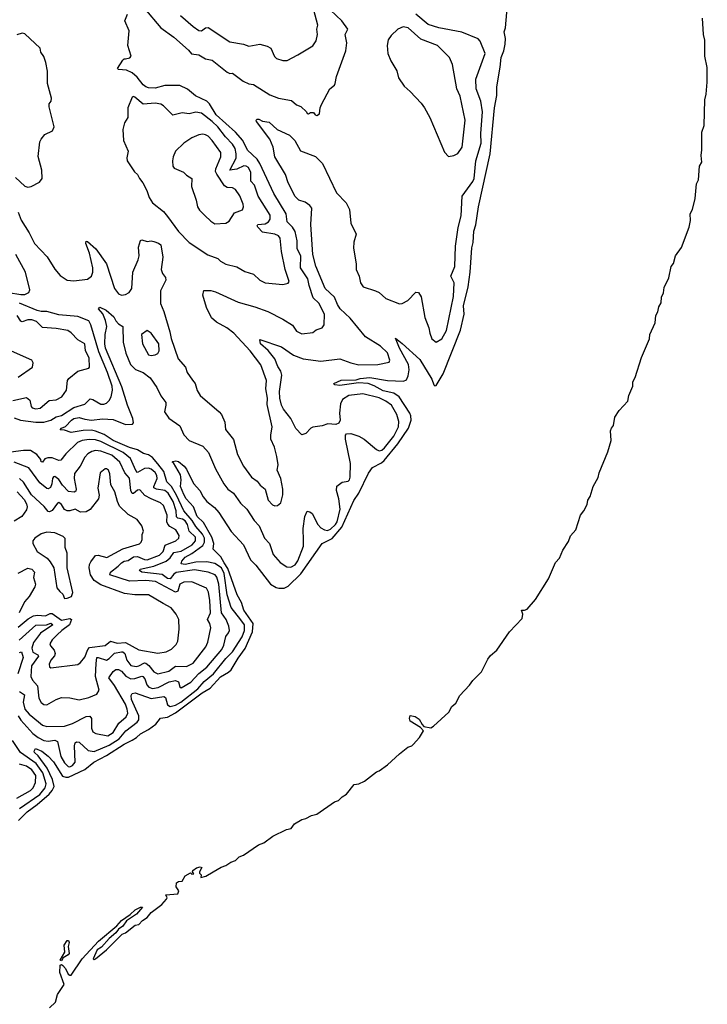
# Model space of a CAD drawing. Extents: x 1550320 to 1685906, y 509093 to 640511.
# Tile 276 of 532: x 1680046 to 1685113, y 513290 to 520544. Entities that reach past the tile are written whole.
import ezdxf

# ---------------------------------------------------------------- set-up
doc = ezdxf.new("R2010")
doc.units = 0

msp = doc.modelspace()

# ---------------------------------------------------------------- linework, layer by layer
at = {"layer": '0CON20XD'}
for points in [[(1680965, 520626), (1681085.5, 520485), (1681180.8, 520415), (1681289.5, 520319.5), (1681312.5, 520292.5), (1681365, 520284.5), (1681415, 520257.1), (1681463.1, 520245), (1681575, 520157.5), (1681595, 520148.8), (1681615, 520150), (1681692, 520092), (1681735, 520071.5), (1681767.5, 520067.5), (1681888, 519992), (1681953.3, 519965), (1682048.3, 519948.3), (1682085, 519917.5), (1682116.7, 519905), (1682160, 519865), (1682165, 519852.5), (1682175, 519850), (1682188.3, 519861.7), (1682211.7, 519861.7), (1682223.3, 519843.3), (1682235, 519837.5), (1682255, 519850), (1682260, 519895), (1682270.5, 519919.5), (1682331.4, 520035), (1682365, 520062.5), (1682370, 520075), (1682379.2, 520125), (1682448.1, 520315), (1682455.7, 520375), (1682444.4, 520435), (1682463.1, 520475), (1682418.6, 520535), (1682295.4, 520655)], [(1683365.7, 518685), (1683376.9, 518863.1), (1683386.7, 518903.3), (1683393.4, 518986.6), (1683407.9, 519032.1), (1683427.8, 519165), (1683511.9, 519555), (1683545.7, 519894.3), (1683561.3, 519985), (1683561.2, 520048.8), (1683587.5, 520195), (1683594, 520265), (1683612.7, 520315), (1683623.8, 520363.8), (1683625.4, 520405), (1683616.7, 520455), (1683624.7, 520485), (1683639.4, 520655)], [(1680778.4, 515245), (1680827.1, 515305), (1680910.3, 515369.7), (1680923.3, 515386.7), (1680922.7, 515415), (1680870.8, 515535), (1680866.9, 515565), (1680875, 515580), (1680895.7, 515584.3), (1681015, 515542.9), (1681109, 515559), (1681119.3, 515549.3), (1681135, 515496.5), (1681155, 515485.3), (1681195, 515493.4), (1681234.4, 515515), (1681357.4, 515615), (1681405, 515667.7), (1681475, 515724), (1681565, 515836.8), (1681615, 515887.2), (1681685, 515998), (1681703.3, 516045), (1681703.3, 516085), (1681675, 516123.6), (1681603, 516213), (1681575, 516307.5), (1681553.8, 516465), (1681532.8, 516505), (1681485, 516536.8), (1681425, 516550), (1681345, 516548), (1681265, 516531.2), (1681236.9, 516535), (1681240.8, 516555), (1681265.3, 516585), (1681315, 516611.6), (1681395, 516669.6), (1681408.5, 516695), (1681407.9, 516725), (1681392.9, 516755), (1681345, 516811.1), (1681317.1, 516855), (1681255.2, 516925), (1681202.3, 517042.3), (1681165, 517105.6), (1681129.6, 517139.6), (1681107.6, 517215), (1681065, 517273.3), (1681025, 517317.9), (1680995, 517338.3), (1680957.8, 517347.8), (1680914.8, 517374.8), (1680855, 517392.6), (1680735, 517444.1), (1680668.7, 517488.7), (1680605, 517512.2), (1680575, 517519.6), (1680512.8, 517517.2), (1680425, 517502.1), (1680375, 517521.2), (1680343.8, 517523.8), (1680353.3, 517535), (1680383.3, 517546.7), (1680427.5, 517595), (1680445, 517605.4), (1680485, 517614.4), (1680525, 517601.4), (1680575, 517594.5), (1680655, 517604.1), (1680735, 517598.4), (1680825, 517562), (1680876.8, 517563.2), (1680885.5, 517575), (1680879.4, 517605), (1680839.8, 517705), (1680798.2, 517838.2), (1680678.8, 518125), (1680673.9, 518156.1), (1680676.7, 518225), (1680686.8, 518285), (1680678.1, 518328.1), (1680658.2, 518378.2), (1680627.8, 518415), (1680635.4, 518425.4), (1680684, 518404), (1680740, 518355), (1680753.8, 518325), (1680775, 518303.3), (1680806.2, 518285), (1680807.8, 518167.8), (1680828, 518088), (1680863.1, 518005), (1680898.3, 517968.3), (1680956.5, 517945), (1681007.5, 517905), (1681056, 517835), (1681085, 517772.9), (1681121.9, 517725), (1681123.3, 517705), (1681112, 517655), (1681145, 517608), (1681225, 517551.4), (1681255.6, 517485.6), (1681295, 517444), (1681395, 517401.9), (1681436.5, 517356.5), (1681488.9, 517235), (1681548.9, 517125), (1681580.8, 517085), (1681622, 517055), (1681671.7, 516981.7), (1681718.8, 516938.8), (1681773.6, 516853.6), (1681809.5, 516815), (1681850.5, 516725), (1681885.4, 516685), (1681914.4, 516604.4), (1681965, 516545.5), (1682015, 516512.3), (1682045, 516511.8), (1682075, 516527.5), (1682095, 516556.7), (1682137.6, 516665), (1682136.4, 516706.4), (1682133.6, 516795), (1682146.5, 516885), (1682165, 516924), (1682185, 516918.1), (1682201.1, 516905), (1682242.9, 516825), (1682265, 516800), (1682290.8, 516785), (1682315, 516781.7), (1682335, 516790.3), (1682372, 516825), (1682385, 516845.5), (1682407.2, 516937.2), (1682398.5, 517015), (1682381.5, 517075), (1682383.3, 517106.7), (1682422, 517138), (1682465.8, 517145), (1682475.5, 517155), (1682480.8, 517175), (1682482.5, 517275), (1682445.7, 517455), (1682447.7, 517482.3), (1682455, 517493.3), (1682485, 517495.8), (1682545, 517476.7), (1682585, 517453.5), (1682675, 517377.1), (1682695, 517367.7), (1682715, 517373.2), (1682735, 517390.7), (1682802.8, 517475), (1682836.4, 517545), (1682840.7, 517585), (1682824.8, 517634.8), (1682785, 517704.4), (1682743.8, 517735), (1682695, 517757.5), (1682575, 517787.8), (1682472, 517775), (1682423.5, 517745), (1682410.4, 517715), (1682402, 517645), (1682407.1, 517595), (1682398, 517572), (1682375, 517561.2), (1682315.7, 517565.7), (1682275, 517552.5), (1682205, 517542.2), (1682190.8, 517535), (1682155.5, 517494.5), (1682125, 517486.2), (1682081.2, 517531.2), (1682043.3, 517605), (1681990, 517675), (1681975.7, 517705), (1681962.7, 517755), (1681960, 517805), (1681978.6, 517925), (1681970.9, 517955), (1681949.2, 517989.2), (1681925.8, 518045.8), (1681876.5, 518106.5), (1681820.6, 518155), (1681815, 518187.5), (1681975, 518134.4), (1682062.6, 518072.6), (1682134.4, 518045.6), (1682265, 518028.7), (1682405, 518046.9), (1682485, 518015.3), (1682545, 518001.6), (1682685.3, 518004.7), (1682768.2, 518021.8), (1682774, 518036), (1682755, 518089.4), (1682705, 518137.8), (1682595, 518206.7), (1682482, 518345), (1682408.1, 518415), (1682387.7, 518445), (1682365, 518500), (1682297.2, 518565), (1682227.8, 518727.8), (1682205.4, 518815), (1682190.9, 519035), (1682199.4, 519155), (1682184.6, 519174.6), (1682150.6, 519200.6), (1682103.8, 519215), (1682075, 519241.2), (1682025, 519341.2), (1682004.5, 519404.5), (1681926, 519535), (1681914, 519605), (1681890, 519665), (1681791.2, 519795), (1681787.5, 519805), (1681795, 519812.5), (1681808.3, 519811.7), (1681835, 519797.5), (1681885, 519790), (1681942.5, 519735), (1682035, 519693.1), (1682072.9, 519655), (1682115, 519578.1), (1682225, 519535.7), (1682276.6, 519485), (1682379.3, 519269.3), (1682451.4, 519195), (1682476.1, 519146.1), (1682486.2, 519045), (1682524.5, 518965), (1682507.3, 518905), (1682505, 518860), (1682524.5, 518745), (1682525.4, 518705), (1682547.5, 518655), (1682556.7, 518605), (1682575.8, 518575), (1682667.8, 518547.8), (1682695.4, 518535.4), (1682745, 518490), (1682845, 518451.2), (1682865, 518453.3), (1682905, 518476.7), (1682965, 518536.7), (1682985, 518533.3), (1683005, 518502.5), (1683030.9, 518350.9), (1683060.8, 518275), (1683067.1, 518235), (1683083, 518193), (1683115, 518167.5), (1683155.9, 518194.1), (1683191.9, 518255), (1683243.3, 518505), (1683246.9, 518605), (1683223.8, 518655), (1683251.1, 518725), (1683258.1, 518875), (1683276.5, 519013.5), (1683298.3, 519098.3), (1683305.8, 519245), (1683385, 519352.2), (1683395, 519374.2), (1683406.6, 519505), (1683445.2, 519634.8), (1683444.3, 519705.7), (1683456.3, 519865), (1683444.7, 519945), (1683408.7, 520035), (1683406.2, 520105), (1683476.5, 520295), (1683438.6, 520385), (1683423.2, 520403.2), (1683303.2, 520453.2), (1683135, 520485.3), (1683055, 520508.2), (1682965.8, 520585)], [(1680775, 518525.7), (1680795, 518515.6), (1680825, 518518.5), (1680852.9, 518535), (1680871.8, 518565), (1680879.4, 518685), (1680918.9, 518775), (1680925.6, 518805), (1680920.4, 518869.6), (1680935, 518917.5), (1680945, 518923.3), (1680985, 518910), (1681015, 518914), (1681035, 518910), (1681069.1, 518899.1), (1681085, 518886.7), (1681100.8, 518795), (1681089.2, 518705), (1681098, 518675), (1681120.8, 518645), (1681123.1, 518625), (1681083.2, 518546.8), (1681083.5, 518453.5), (1681107.8, 518395), (1681153.3, 518245), (1681161.4, 518195), (1681212.9, 518045), (1681267.1, 517985), (1681280.5, 517945), (1681318.9, 517888.9), (1681338.5, 517865), (1681353, 517813), (1681374.6, 517774.6), (1681516.4, 517656.4), (1681532, 517635), (1681558.5, 517578.5), (1681563.1, 517525), (1681621.3, 517451.3), (1681651.3, 517341.3), (1681695, 517254.3), (1681753.7, 517173.7), (1681795, 517144.2), (1681818, 517115), (1681854, 517085), (1681877.3, 517005), (1681909.2, 516969.2), (1681925, 516962.7), (1681945, 516964.5), (1681970.6, 516985), (1681985.4, 517044.6), (1681985.4, 517085), (1681969.5, 517165), (1681942.5, 517225), (1681949.4, 517265), (1681940.9, 517325), (1681923.6, 517395), (1681896.9, 517455), (1681896.6, 517483.4), (1681905.9, 517545), (1681870.3, 517710.3), (1681870.7, 517755), (1681860, 517825), (1681863.3, 517885), (1681822.1, 518002.1), (1681744.7, 518105), (1681624.7, 518235), (1681571.5, 518275), (1681495, 518316.1), (1681458.5, 518348.5), (1681423.3, 518425), (1681396.5, 518515), (1681401.7, 518548.3), (1681455, 518548.5), (1681488.8, 518538.8), (1681655, 518463.5), (1681779.4, 518429.4), (1681875.4, 518395.4), (1681985, 518337.8), (1682055, 518292.9), (1682085, 518248.6), (1682125, 518230), (1682205, 518238.8), (1682230.8, 518259.2), (1682275, 518273.8), (1682290, 518295), (1682292.5, 518375), (1682249.6, 518455), (1682208.9, 518495), (1682178.6, 518585), (1682169.6, 518635), (1682115.9, 518715), (1682117.1, 518805), (1682091.6, 518855), (1682091.6, 518915), (1682076.6, 518985), (1682056.9, 519016.9), (1682017.5, 519055), (1682008.2, 519115), (1681917.6, 519265), (1681815.8, 519485), (1681795.8, 519515.8), (1681725, 519583.1), (1681689, 519655), (1681635.5, 519715.5), (1681492.7, 519842.7), (1681445, 519924.7), (1681425.7, 519945), (1681342.2, 519982.2), (1681282.3, 520032.3), (1681225, 520060.7), (1681115, 520058.8), (1681045, 520040.6), (1680995, 520042.2), (1680975, 520049.1), (1680955, 520063.4), (1680911.2, 520121.2), (1680875, 520152.9), (1680832.7, 520172.7), (1680775, 520176.7), (1680766.7, 520185), (1680805, 520246.2), (1680815, 520255.8), (1680825, 520256), (1680857.7, 520262.3), (1680867.5, 520275), (1680843.7, 520353.7), (1680852.5, 520462.5), (1680820, 520535), (1680840, 520585)], [(1681231.6, 520575), (1681323.2, 520493.2), (1681365, 520464.7), (1681385, 520462), (1681415, 520485.6), (1681435, 520487.9), (1681595, 520381.9), (1681695, 520364.5), (1681735, 520350), (1681815, 520363.3), (1681870, 520350), (1681895.8, 520335.8), (1681924.4, 520274.4), (1681938.3, 520258.3), (1681985.9, 520244.1), (1682015.8, 520244.2), (1682095.7, 520284.3), (1682205, 520352), (1682230.9, 520389.1), (1682240, 520435), (1682235.6, 520474.4), (1682242.9, 520505), (1682214.3, 520614.3)], [(1680266, 513265), (1680310.8, 513305), (1680325, 513363.3), (1680373.1, 513435), (1680342.9, 513525), (1680345, 513578), (1680355, 513582.5), (1680365, 513576.1), (1680384.2, 513555), (1680401.9, 513511.9), (1680415, 513504), (1680424.1, 513505.9), (1680506.2, 513625), (1680625.8, 513755), (1680760.9, 513869.1), (1680795, 513906.9), (1680859.2, 513950.8), (1680896.7, 513985), (1680935, 514006), (1680950, 514005), (1680905.9, 513954.1), (1680847.5, 513915), (1680833.9, 513906.1), (1680805, 513866.2), (1680775, 513843.3), (1680755, 513816), (1680704.4, 513775.6), (1680647.8, 513712.2), (1680617.6, 513692.4), (1680587.5, 513625), (1680595, 513620), (1680605, 513624), (1680685, 513691.5), (1680802, 513808), (1680825, 513816), (1680897.9, 513872.1), (1680925, 513879.2), (1680952, 513908), (1680985, 513930), (1681013.8, 513966.2), (1681094.2, 514025), (1681128.8, 514065), (1681132.5, 514075), (1681123.3, 514096.7), (1681210, 514105), (1681219.2, 514125), (1681198.1, 514155), (1681201.9, 514185), (1681215, 514195.8), (1681242.5, 514197.5), (1681265, 514236.2), (1681305, 514257.5), (1681315, 514250), (1681328.3, 514251.7), (1681320, 514265), (1681322.5, 514275), (1681347.5, 514295), (1681375, 514303.3), (1681387.5, 514297.5), (1681370, 514265), (1681370, 514255), (1681382.5, 514245), (1681380, 514225), (1681418, 514235), (1681472, 514265), (1681530.2, 514299.8), (1681565, 514312.1), (1681602.1, 514337.9), (1681635, 514350.5), (1681663.6, 514376.4), (1681695, 514389.1), (1681805, 514465.8), (1681845, 514480), (1681911, 514529), (1682011.1, 514578.9), (1682045.4, 514585), (1682071, 514619), (1682125, 514652.2), (1682155, 514659.6), (1682195, 514680.5), (1682235, 514689.7), (1682365, 514781.7), (1682395, 514791.4), (1682422.4, 514817.6), (1682455, 514837.2), (1682510.3, 514909.7), (1682545.2, 514914.8), (1682585.8, 514934.2), (1682675, 515003.2), (1682695, 515010.8), (1682755.9, 515054.1), (1682843.8, 515135), (1682904.8, 515185.2), (1682934.3, 515195), (1682945.2, 515204.8), (1682992.1, 515255), (1683021.1, 515305), (1682999.7, 515329.7), (1682922.5, 515375), (1682918.1, 515395), (1682923.1, 515416.9), (1682959.5, 515409.5), (1682989.8, 515389.8), (1683010.5, 515350.5), (1683025, 515337.9), (1683075, 515326.5), (1683095, 515338.8), (1683208.4, 515441.6), (1683231.1, 515485), (1683260.5, 515509.5), (1683290.3, 515565), (1683359.6, 515640.4), (1683385, 515676.8), (1683449.5, 515740.5), (1683495, 515833.6), (1683515, 515860.4), (1683561.2, 515898.8), (1683656.2, 516035), (1683748.2, 516131.8), (1683753.4, 516163.4), (1683742.5, 516195), (1683765, 516193.1), (1683785, 516202.2), (1683846.7, 516273.3), (1683943.3, 516425), (1683994.7, 516545), (1684022.9, 516577.1), (1684048, 516635), (1684090.4, 516699.6), (1684105, 516740.6), (1684143.4, 516786.6), (1684178.9, 516895), (1684203.3, 516925), (1684227.5, 516972.5), (1684233, 517005), (1684248.5, 517031.5), (1684270.5, 517105), (1684307.7, 517172.3), (1684315, 517205.6), (1684379.8, 517360.2), (1684403.8, 517445), (1684399.6, 517515), (1684406.5, 517535), (1684420.4, 517555), (1684430.6, 517615), (1684462.9, 517665), (1684525.8, 517734.2), (1684534.3, 517775), (1684564.7, 517845), (1684563.7, 517876.3), (1684581.1, 517908.9), (1684627.7, 518055), (1684686.4, 518193.6), (1684690, 518225), (1684728.5, 518311.5), (1684733.2, 518365), (1684747.6, 518392.4), (1684755, 518430), (1684771.4, 518458.6), (1684775, 518500), (1684788.7, 518531.3), (1684795, 518571.4), (1684828.2, 518641.8), (1684845.5, 518725), (1684862.6, 518747.4), (1684877.8, 518805), (1684922.5, 518865), (1684978.8, 519015), (1684989.3, 519065), (1684986.9, 519115), (1685002.9, 519147.1), (1685022.1, 519227.9), (1685032.8, 519335), (1685048.2, 519365), (1685055, 519464), (1685071.2, 519495), (1685066.4, 519545), (1685073.3, 519585), (1685073.4, 519715), (1685088.9, 519765), (1685093.7, 519955), (1685104.2, 519995), (1685112.1, 520085), (1685112.6, 520192.6), (1685093.5, 520275), (1685093.2, 520393.2), (1685084.7, 520435), (1685077.1, 520555)], [(1680015, 519381.1), (1680085, 519318), (1680105, 519311.2), (1680130, 519315), (1680193, 519347), (1680212.5, 519375), (1680210, 519435), (1680182.7, 519537.3), (1680194, 519645), (1680203.3, 519665), (1680232.3, 519697.7), (1680287.5, 519725), (1680298.8, 519755), (1680263, 519903), (1680264.3, 519925.7), (1680278, 519945), (1680281.4, 519965), (1680251.8, 520075), (1680251.6, 520165), (1680238.5, 520228.5), (1680222.6, 520272.6), (1680202, 520305), (1680196.7, 520335), (1680085, 520441.4), (1680065, 520444.2), (1680025, 520432.9)], [(1683205, 519537.5), (1683245, 519543.3), (1683275, 519558.8), (1683306.7, 519605), (1683328.8, 519805), (1683290.7, 519980.7), (1683266.7, 520035), (1683234, 520215), (1683214, 520265), (1683125.4, 520355.4), (1683000.6, 520400.6), (1682907.5, 520485), (1682871.7, 520491.7), (1682832.9, 520475), (1682782.9, 520427.1), (1682761.9, 520395), (1682752.9, 520355), (1682759.2, 520295), (1682780.9, 520240.9), (1682825, 520166.7), (1682838, 520115), (1682880, 520055), (1682923.8, 520015), (1683005, 519928.8), (1683029.2, 519895), (1683068, 519825), (1683175, 519567.5), (1683205, 519537.5)], [(1681985, 518593.3), (1682025, 518604), (1682031.2, 518615), (1682002.1, 518705), (1681976, 518836), (1681966.2, 518935), (1681951.9, 518951.9), (1681925, 518964.7), (1681835, 518979.7), (1681801.1, 519015), (1681796.7, 519025), (1681801.2, 519035), (1681855, 519040.6), (1681879.7, 519055), (1681891.2, 519075), (1681891.1, 519105), (1681803.5, 519245), (1681776.3, 519326.3), (1681749.3, 519355), (1681749.1, 519419.1), (1681730.7, 519455), (1681715, 519466.4), (1681697.3, 519467.3), (1681645, 519442.8), (1681594.2, 519435), (1681639.8, 519525), (1681641.3, 519555), (1681633.3, 519595), (1681615, 519627.4), (1681562.1, 519682.1), (1681505, 519754.7), (1681464.7, 519795), (1681385, 519855.3), (1681345, 519862.7), (1681295, 519851.8), (1681242.6, 519857.4), (1681175, 519841.5), (1681105, 519910.8), (1681085, 519923.1), (1681045, 519928.8), (1680955, 519921.4), (1680895, 519974), (1680885, 519978), (1680875, 519972.5), (1680843.9, 519896.1), (1680841.9, 519825), (1680819.2, 519785), (1680805.8, 519735), (1680810.6, 519655), (1680845.6, 519575), (1680835.8, 519525.8), (1680838.6, 519505), (1680893, 519423), (1680914.2, 519405), (1680927.5, 519375), (1680952.2, 519342.2), (1680982.9, 519285), (1681000, 519235), (1681024, 519195), (1681105, 519130), (1681134.6, 519094.6), (1681215.6, 518985), (1681295, 518903.8), (1681431.4, 518811.4), (1681505, 518783.8), (1681525, 518764.2), (1681565, 518744.4), (1681645, 518722.9), (1681705, 518690), (1681768.9, 518668.9), (1681815, 518624.3), (1681854.5, 518604.5), (1681985, 518593.3)], [(1681485, 519041.4), (1681565, 519044.2), (1681589.1, 519060.9), (1681627.6, 519122.4), (1681687.4, 519142.6), (1681694.4, 519165), (1681691.8, 519185), (1681667.1, 519247.1), (1681635, 519294), (1681614.5, 519304.5), (1681575, 519308.5), (1681555, 519319.1), (1681497.5, 519407.5), (1681489.7, 519425), (1681490.4, 519445), (1681528.8, 519535), (1681529.1, 519565), (1681465, 519653.3), (1681435, 519685.5), (1681415, 519696.5), (1681395, 519701.1), (1681365, 519695.6), (1681315.5, 519674.5), (1681254.6, 519635.4), (1681194.5, 519575.5), (1681175.8, 519535), (1681171.4, 519505), (1681174.2, 519465), (1681185, 519450), (1681252.1, 519422.1), (1681275, 519399.2), (1681314.2, 519375), (1681312, 519315), (1681347.1, 519215), (1681355.6, 519165), (1681370.6, 519140.6), (1681410.8, 519100.8), (1681455, 519059.4), (1681485, 519041.4)], [(1680035, 519127.1), (1680056.6, 519066.6), (1680115, 518972.9), (1680154.8, 518894.8), (1680247.5, 518797.5), (1680305, 518705.4), (1680345, 518659.4), (1680395, 518624.1), (1680445, 518620), (1680545, 518633.6), (1680574.7, 518655.3), (1680585.3, 518684.7), (1680585.9, 518715), (1680561.1, 518825), (1680533.1, 518895), (1680535, 518912.5), (1680545, 518911.2), (1680605.8, 518855.8), (1680684.7, 518745), (1680744.2, 518564.2), (1680775, 518525.7)], [(1679964.6, 518535.4), (1680055, 518519.1), (1680085, 518519.6), (1680114.4, 518535), (1680121.5, 518555), (1680088.7, 518685), (1680016.9, 518815)], [(1680036.2, 514643.8), (1680101.9, 514708.1), (1680175, 514762), (1680261.9, 514838.1), (1680285.2, 514865), (1680300.5, 514895), (1680287.4, 514947.4), (1680249.2, 515029.2), (1680181.8, 515121.8), (1680153.8, 515145), (1680152.5, 515155), (1680163.3, 515175), (1680208.6, 515155), (1680255, 515118.9), (1680295, 515075.3), (1680362.1, 514972.1), (1680385, 514962.5), (1680405, 514963.5), (1680525, 515020.4), (1680592.2, 515075), (1680686.2, 515123.8), (1680815, 515206.2), (1680875, 515235.3), (1680905.4, 515254.6), (1680935, 515283.4), (1680995.6, 515315.6), (1681049.1, 515355), (1681082.3, 515397.7), (1681135, 515405.9), (1681195, 515437.6), (1681391.4, 515585), (1681450.4, 515619.6), (1681525, 515702.2), (1681585, 515737.2), (1681603.7, 515755), (1681655, 515839.7), (1681708, 515912), (1681760.5, 516035), (1681765.4, 516095), (1681698.1, 516195), (1681679.3, 516249.3), (1681647.5, 516307.5), (1681580.2, 516500.2), (1681553.4, 516543.4), (1681527.8, 516587.8), (1681472.7, 516642.7), (1681476.1, 516685), (1681461, 516731), (1681399.4, 516839.4), (1681354.3, 516885), (1681325.5, 516955.5), (1681272.9, 517015), (1681255.3, 517045), (1681231.5, 517105), (1681236.7, 517155), (1681231.2, 517191.2), (1681180, 517280), (1681170, 517285), (1681175, 517290), (1681196.7, 517293.3), (1681215, 517288.6), (1681258.5, 517255), (1681275, 517234), (1681327.1, 517127.1), (1681373.5, 517075), (1681398.1, 517028.1), (1681424.1, 516994.1), (1681481.5, 516951.5), (1681514, 516914), (1681603.1, 516773.1), (1681694.6, 516674.6), (1681746.4, 516565), (1681786.6, 516526.6), (1681895, 516385.6), (1681935, 516361.1), (1681955.4, 516355.4), (1681995, 516357.2), (1682025, 516371.6), (1682118.5, 516461.5), (1682275, 516684.3), (1682348.7, 516721.3), (1682420, 516805), (1682507, 517003), (1682545, 517055.4), (1682616.3, 517203.7), (1682645.5, 517244.5), (1682710.7, 517279.3), (1682732.2, 517297.8), (1682831.6, 517418.4), (1682910.2, 517535), (1682929.8, 517595), (1682928.9, 517625), (1682921.3, 517645), (1682843, 517765), (1682802.9, 517792.9), (1682725, 517809), (1682657.7, 517847.7), (1682613.5, 517863.5), (1682542.2, 517867.8), (1682405, 517849.2), (1682367.5, 517855), (1682360, 517865), (1682415, 517888.5), (1682525, 517890.6), (1682555, 517901.1), (1682625, 517908.6), (1682755, 517886.1), (1682875, 517880.9), (1682895, 517890), (1682908.5, 517921.5), (1682915.4, 517964.6), (1682911.1, 518005), (1682845.3, 518125), (1682815, 518197.5), (1682865, 518159.4), (1682995, 518040), (1683082.3, 517895), (1683097.8, 517855), (1683105, 517846.2), (1683115, 517848.4), (1683166.3, 517935), (1683293.1, 518256.9), (1683319.8, 518375), (1683315.9, 518435), (1683350.6, 518575), (1683365.7, 518685)], [(1680005, 517611.1), (1680053, 517593), (1680165, 517579.5), (1680225, 517580.2), (1680275, 517593.1), (1680315, 517619.1), (1680355, 517627.7), (1680445, 517686.4), (1680525, 517712.4), (1680565, 517750.4), (1680585, 517746.9), (1680645, 517710.7), (1680665, 517710.8), (1680685, 517719.4), (1680705, 517738.6), (1680720.4, 517765), (1680730.8, 517815), (1680727.8, 517845), (1680693.8, 517945), (1680628.1, 518098.1), (1680569.2, 518295), (1680555, 518325.7), (1680475, 518358.4), (1680335, 518370.2), (1680245, 518393.3), (1680205, 518394.1), (1680175, 518402.1), (1680044.5, 518455)], [(1679995, 517739.5), (1680095, 517759.6), (1680121.2, 517741.2), (1680129.4, 517695), (1680138, 517685), (1680165, 517678.5), (1680196.6, 517683.4), (1680261.9, 517738.1), (1680315, 517743.6), (1680355.7, 517765), (1680391.4, 517815), (1680398, 517885), (1680409.1, 517900.9), (1680475, 517954.2), (1680555, 517976.7), (1680560, 517985), (1680557.5, 518052.5), (1680531.5, 518105), (1680525.6, 518155), (1680474.7, 518184.7), (1680425, 518238.1), (1680401.2, 518255), (1680315, 518270.4), (1680215, 518276.7), (1680170, 518320), (1680135, 518333.5), (1680105, 518333.6), (1680065, 518318.7), (1680054.3, 518324.3), (1680027.5, 518365)], [(1681015, 518069.2), (1681045, 518074), (1681065, 518083.8), (1681074, 518105), (1681070, 518155), (1681015, 518236), (1680985, 518253.3), (1680944.4, 518225), (1680951.4, 518155), (1680995, 518075.8), (1681015, 518069.2)], [(1680035, 517911.5), (1680140, 517985), (1680145.7, 518015), (1680136.2, 518035), (1679962.6, 518112.6)], [(1680044.7, 515595), (1680080.5, 515570.5), (1680072, 515515), (1680084.9, 515464.9), (1680115, 515428.1), (1680185, 515372), (1680215, 515347.8), (1680245, 515336.6), (1680375, 515340.4), (1680435, 515358.7), (1680535, 515410.5), (1680562.7, 515412.7), (1680575.3, 515395.3), (1680574, 515324), (1680585, 515297.1), (1680606, 515286), (1680695, 515267.1), (1680735, 515291.8), (1680777.6, 515362.4), (1680831, 515409), (1680841.7, 515435), (1680838.7, 515465), (1680825, 515501.4), (1680745, 515637.8), (1680702.5, 515695), (1680735, 515742.5), (1680755, 515757.5), (1680775, 515757.9), (1680795, 515745.3), (1680828, 515708), (1680865, 515689.2), (1680895, 515690.8), (1680945, 515706.9), (1680954, 515704), (1680968.5, 515688.5), (1680982.2, 515645), (1680997, 515627), (1681025, 515617.2), (1681065.3, 515625.3), (1681146.5, 515665), (1681195, 515675.8), (1681215.4, 515665), (1681225, 515630), (1681235, 515620.6), (1681306.2, 515663.8), (1681365, 515727.1), (1681424.1, 515775), (1681535, 515905.3), (1681550.5, 515935), (1681565, 516000), (1681585, 516025.8), (1681591.2, 516045), (1681586.8, 516075), (1681567.1, 516125), (1681533.3, 516175), (1681513.5, 516386.5), (1681498.1, 516438.1), (1681485.2, 516455.2), (1681435, 516474.8), (1681335, 516491), (1681198.5, 516471.5), (1681180.5, 516459.5), (1681155, 516424.2), (1681135, 516427.8), (1681095, 516455.7), (1680944.8, 516474.8), (1680929.2, 516485), (1680932.5, 516495), (1681035, 516518.1), (1681125, 516556), (1681155, 516579.6), (1681181.8, 516618.2), (1681235, 516627.6), (1681316.8, 516675), (1681341.1, 516705), (1681342.2, 516732.2), (1681295.9, 516775.9), (1681283, 516825), (1681265, 516851.6), (1681245, 516865.6), (1681212.2, 516872.2), (1681201, 516881), (1681198.7, 516925), (1681177.1, 516995), (1681141, 517055), (1681115, 517075.2), (1681052.9, 517085), (1681034.7, 517095), (1681033.9, 517105), (1681060, 517165), (1681056.6, 517186.6), (1681045, 517207.3), (1681015, 517233.4), (1680995, 517240.3), (1680965, 517236.5), (1680915, 517208.9), (1680902.5, 517222.5), (1680861.8, 517311.8), (1680807.5, 517355), (1680645, 517436.5), (1680605, 517448.2), (1680557.8, 517452.2), (1680505.8, 517445), (1680471.5, 517428.5), (1680386.4, 517345), (1680350, 517300), (1680335, 517297.3), (1680285, 517315.9), (1680254.2, 517315.8), (1680232, 517308), (1680215, 517283.3), (1680205, 517287.5), (1680200.6, 517305), (1680171.2, 517341.2), (1680125, 517369.6), (1680075, 517370.9), (1679945, 517352.6)], [(1680609.9, 515799.9), (1680615.3, 515844.7), (1680625, 515846.4), (1680685, 515825.5), (1680705, 515836.7), (1680745, 515876.3), (1680795, 515887.2), (1680806.2, 515886.2), (1680820, 515875), (1680836.5, 515825), (1680865, 515786.5), (1680905, 515779.2), (1680925, 515783.4), (1680965, 515804.8), (1680975, 515803), (1680996.9, 515786.9), (1681035, 515739.2), (1681065, 515725.8), (1681145, 515744.7), (1681195, 515782.4), (1681275, 515779.6), (1681325, 515804.6), (1681418.2, 515925), (1681432.3, 515957.7), (1681455.3, 516064.7), (1681448, 516095), (1681429.1, 516125), (1681451.8, 516175), (1681447.9, 516265), (1681437.2, 516327.2), (1681421.4, 516355), (1681315, 516401.5), (1681255, 516399.7), (1681225, 516385.4), (1681211.2, 516335), (1681195, 516325.7), (1681045.7, 516405), (1680975, 516413), (1680855, 516407.2), (1680710.5, 516455), (1680715.5, 516475), (1680772.1, 516517.9), (1680795, 516543.2), (1680815.7, 516554.3), (1680845, 516559.1), (1680883.8, 516586.2), (1680915, 516589.6), (1680965, 516566.2), (1680985, 516564.5), (1681075, 516598.3), (1681103.7, 516625), (1681117.1, 516672.9), (1681196.9, 516705), (1681218.8, 516725), (1681220.3, 516745), (1681195.7, 516785.7), (1681151.5, 516811.5), (1681136.7, 516826.7), (1681131.1, 516845), (1681132.2, 516895), (1681104.5, 516965), (1681083.6, 516983.6), (1681015.7, 517015), (1680967.6, 517037.6), (1680930.5, 517080.5), (1680915, 517077.3), (1680885, 517054), (1680875, 517053.8), (1680865, 517076.2), (1680855, 517165.6), (1680820.3, 517205), (1680785, 517284.1), (1680725.1, 517335.1), (1680645, 517365.6), (1680605, 517369.2), (1680577.3, 517362.7), (1680548.2, 517345), (1680525, 517321.1), (1680491.1, 517255), (1680450.2, 517199.8), (1680446.4, 517163.6), (1680462.7, 517085), (1680459.3, 517070.7), (1680446.3, 517063.7), (1680405, 517067.3), (1680361.8, 517115), (1680335, 517157.3), (1680305, 517177.7), (1680294.2, 517175.8), (1680287.3, 517165), (1680282.5, 517125), (1680271.8, 517098.2), (1680255, 517086.9), (1680245, 517090.9), (1680195, 517131.2), (1680112.8, 517242.8), (1680004.6, 517284.6)], [(1680035, 516068.2), (1680109.2, 516130.8), (1680147.9, 516152.1), (1680177.3, 516157.3), (1680235, 516151.4), (1680271.2, 516168.8), (1680285, 516168.8), (1680355, 516119.4), (1680415, 516132.8), (1680426.5, 516125), (1680413.1, 516085), (1680356.7, 516045), (1680321.7, 516011.7), (1680284.5, 515975), (1680268.9, 515945), (1680271.9, 515931.9), (1680299.4, 515899.4), (1680306.9, 515875), (1680302.2, 515857.8), (1680275, 515825.7), (1680262.5, 515795), (1680265, 515776.7), (1680275, 515770), (1680475, 515793.3), (1680495, 515808.1), (1680525, 515846.7), (1680548.7, 515905), (1680560.8, 515919.2), (1680675, 515933.1), (1680713.8, 515966.2), (1680765, 515950.8), (1680825, 515954.8), (1680925, 515902.2), (1681065, 515878.2), (1681125, 515886.5), (1681165, 515905.8), (1681198.5, 515941.5), (1681210, 515965), (1681221.4, 516055), (1681219.2, 516125), (1681197.8, 516165), (1681161.7, 516211.7), (1681102.6, 516242.6), (1680995, 516306.9), (1680895, 516306.2), (1680817.8, 516317.8), (1680645, 516380), (1680595, 516413.2), (1680567.1, 516455), (1680557.1, 516505), (1680560.3, 516529.7), (1680569.4, 516550.6), (1680605, 516595.6), (1680625, 516599.1), (1680686.9, 516583.1), (1680805, 516646.5), (1680928.3, 516681.7), (1680941.2, 516695), (1680948.8, 516715), (1680949.3, 516750.7), (1680957.5, 516775), (1680946.2, 516815), (1680911.3, 516861.3), (1680845, 516898.6), (1680781.3, 516961.3), (1680765.5, 516995), (1680746.7, 517065), (1680716.6, 517116.6), (1680709.6, 517199.6), (1680700.8, 517225), (1680685, 517234.2), (1680675, 517234.2), (1680640, 517205), (1680621.7, 517091.7), (1680630.5, 517040.5), (1680627.1, 517015), (1680564.8, 516935.2), (1680535, 516919.2), (1680495, 516915.9), (1680455, 516938.9), (1680415, 516925.3), (1680394.7, 516924.7), (1680376.3, 516936.3), (1680355, 516973.5), (1680335, 516986.2), (1680325, 516982.2), (1680285, 516929.1), (1680265, 516919.5), (1680255, 516921.1), (1680226.6, 516956.6), (1680132.6, 517042.6), (1680075, 517137.5), (1680045, 517164.6)], [(1680028, 517065), (1680078.9, 517008.9), (1680097, 516977), (1680100.7, 516955), (1680095.8, 516934.2), (1680061.1, 516885), (1680005, 516849.2)], [(1680375, 516280), (1680395, 516283.3), (1680426.7, 516295), (1680438, 516325), (1680396, 516505), (1680395.8, 516615), (1680380, 516655), (1680381.7, 516721.7), (1680367, 516737), (1680305, 516763.3), (1680245, 516767.5), (1680205, 516757.5), (1680157.5, 516725), (1680143.3, 516705), (1680142.5, 516685), (1680174.2, 516625), (1680247.8, 516577.8), (1680270.9, 516550.9), (1680296.7, 516505), (1680319.3, 516359.3), (1680340.7, 516330.7), (1680363, 516313), (1680375, 516280)], [(1680035, 516467.6), (1680105, 516502.2), (1680135.4, 516495), (1680154, 516475), (1680148.2, 516435), (1680162.4, 516385), (1680158.4, 516365), (1680114.8, 516295.2), (1680081.1, 516255), (1680041.8, 516175)], [(1680042.1, 515972.1), (1680165, 516083.8), (1680243, 516087), (1680275, 516097.5), (1680289.2, 516085), (1680199.3, 516025), (1680147.1, 515955), (1680135.2, 515915), (1680143.8, 515885), (1680180.4, 515865), (1680185.2, 515855), (1680133.3, 515785), (1680127.3, 515705), (1680139.1, 515679.1), (1680176.9, 515636.9), (1680187.9, 515545), (1680204.7, 515514.7), (1680225, 515498.1), (1680245, 515496.9), (1680315, 515536.7), (1680355, 515549.4), (1680415, 515548.9), (1680485, 515534.5), (1680555, 515550), (1680613.8, 515575), (1680630.8, 515605), (1680603.9, 515705), (1680609.9, 515799.9)], [(1680045, 515882.1), (1680058, 515888), (1680071.3, 515845), (1680031.3, 515725)], [(1680035, 515414.7), (1680055, 515383.8), (1680142, 515285), (1680180.9, 515255), (1680225, 515234), (1680255, 515229.6), (1680305, 515235.8), (1680325.7, 515225.7), (1680348.8, 515115), (1680375, 515069.6), (1680402.6, 515042.6), (1680415, 515040.6), (1680435, 515048.7), (1680454.2, 515075), (1680449.7, 515195), (1680455, 515217.1), (1680465, 515224.5), (1680485, 515220.9), (1680550.9, 515160.9), (1680595, 515152.3), (1680705, 515198.6), (1680778.4, 515245)], [(1680045, 514732.1), (1680193.3, 514836.7), (1680233.7, 514885), (1680240.3, 514915), (1680217.6, 514995), (1680166.2, 515065), (1680052.9, 515145), (1679993.8, 515233.8)], [(1680025, 514808.8), (1680125, 514865.9), (1680145.8, 514885), (1680162.2, 514925), (1680164.7, 514975), (1680135, 515018.4), (1680095.6, 515045.6), (1680045, 515058.8)], [(1680355, 513610), (1680345, 513616), (1680379.4, 513675), (1680372.4, 513725), (1680395, 513760.8), (1680405, 513759.5), (1680411.5, 513745), (1680403.3, 513715), (1680410.4, 513665), (1680403.9, 513655), (1680367.4, 513632.6), (1680355, 513610)]]:
    msp.add_lwpolyline(points, dxfattribs=at)

doc.saveas('drawing.dxf')
